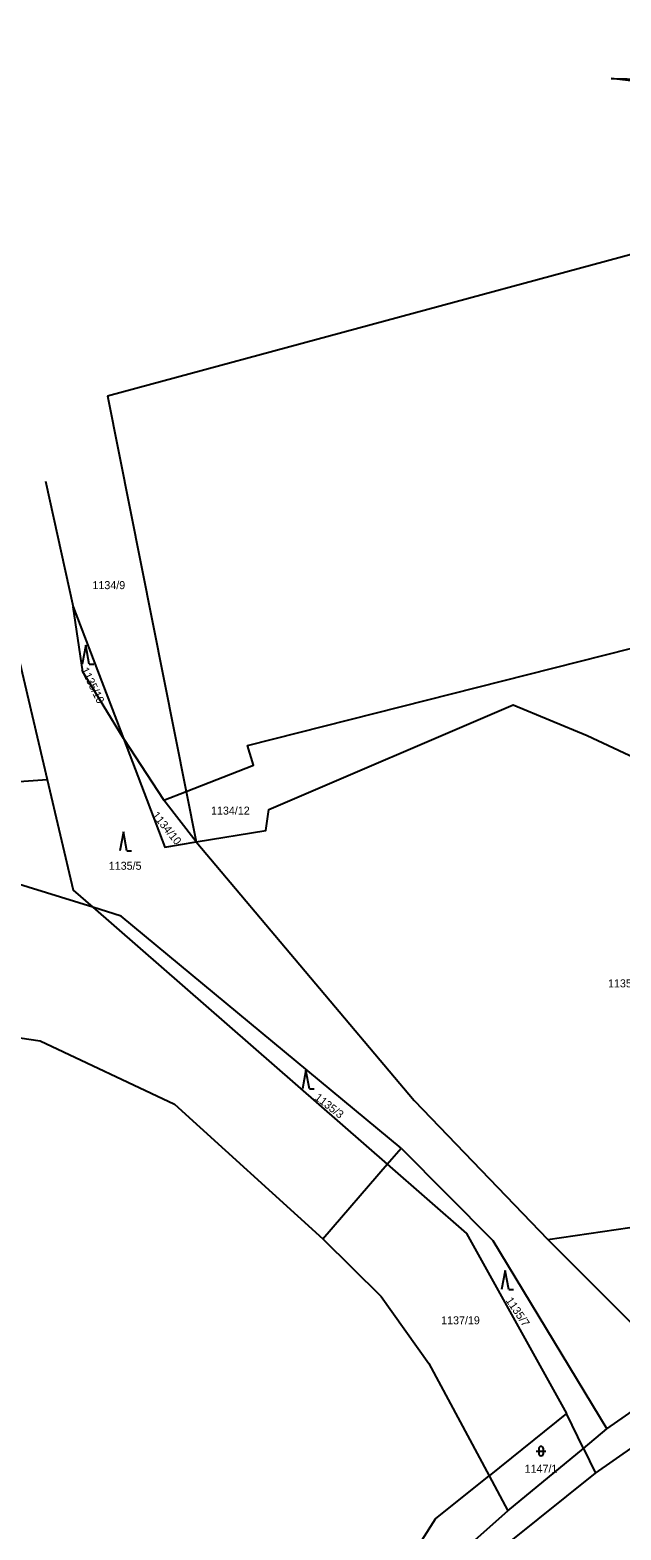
# Model space of a CAD drawing. Extents: x -794765 to -785424, y -1118958 to -1108731.
# Drawn here: x -787437.7 to -787312.1, y -1115964.7 to -1115646 of the extents above; entities that cross this region are included whole.
import ezdxf

# ---------------------------------------------------------------- set-up
doc = ezdxf.new("R2010")
doc.units = 0
for name, color, linetype in [('Level 66', 7, 'Continuous'), ('Level 75', 7, 'Continuous'), ('Level 76', 7, 'Continuous')]:
    doc.layers.add(name, color=color, linetype=linetype)

msp = doc.modelspace()

# ---------------------------------------------------------------- linework, layer by layer
at = {"layer": 'Level 66'}
for p, q in [((-787425.85, -1115776.71), (-787426.6, -1115780.71)), ((-787425.1, -1115780.71), (-787425.85, -1115776.71)), ((-787425.1, -1115780.71), (-787424.1, -1115780.71)), ((-787417.85, -1115816.37), (-787418.6, -1115820.37)), ((-787417.1, -1115820.37), (-787417.85, -1115816.37)), ((-787417.1, -1115820.37), (-787416.1, -1115820.37)), ((-787379.05, -1115866.99), (-787379.8, -1115870.99)), ((-787378.3, -1115870.99), (-787379.05, -1115866.99)), ((-787378.3, -1115870.99), (-787377.3, -1115870.99)), ((-787336.74, -1115909.57), (-787337.49, -1115913.57)), ((-787335.99, -1115913.57), (-787336.74, -1115909.57)), ((-787335.99, -1115913.57), (-787334.99, -1115913.57)), ((-787330.12, -1115947.93), (-787328.12, -1115947.93)), ((-787329.62, -1115947.43), (-787329.62, -1115948.43)), ((-787328.62, -1115948.43), (-787328.62, -1115947.43))]:
    msp.add_line(p, q, dxfattribs=at)
for centre, start, end in [((-787329.12, -1115947.43), 0, 180), ((-787329.12, -1115948.43), 180, 359.9879)]:
    msp.add_arc(centre, 0.5, start, end, dxfattribs=at)
at = {"layer": 'Level 75'}
for p, q in [((-787458.42, -1115701.57), (-787434.03, -1115805.23)), ((-787421.21, -1115723.73), (-787404.53, -1115807.78)), ((-787434.42, -1115741.83), (-787428.52, -1115768.57)), ((-787428.52, -1115768.57), (-787417.85, -1115796.55)), ((-787417.85, -1115796.55), (-787409.24, -1115809.61)), ((-787409.24, -1115809.61), (-787404.53, -1115807.78)), ((-787402.4, -1115818.5), (-787409.24, -1115809.61)), ((-787404.53, -1115807.78), (-787402.4, -1115818.5)), ((-787317.55, -1115952.64), (-787119.38, -1115813.08)), ((-787424.3, -1115832.4), (-787361.79, -1115887)), ((-787361.79, -1115887), (-787358.8, -1115883.55)), ((-787375.49, -1115902.81), (-787361.79, -1115887)), ((-787327.71, -1115902.99), (-787307.38, -1115900.03)), ((-787327.71, -1115902.99), (-787298.9, -1115931.82)), ((-787315.11, -1115943.23), (-787298.9, -1115931.82)), ((-787323.72, -1115939.91), (-787340.16, -1115953.15)), ((-787320.11, -1115947.35), (-787323.72, -1115939.91)), ((-787320.11, -1115947.35), (-787315.11, -1115943.23)), ((-787336.17, -1115960.59), (-787320.11, -1115947.35)), ((-787320.11, -1115947.35), (-787317.55, -1115952.64)), ((-787340.16, -1115953.15), (-787336.17, -1115960.59))]:
    msp.add_line(p, q, dxfattribs=at)
for points in [[(-787314.22, -1115656.33), (-787236.46, -1115657.96), (-787207.94, -1115655.34), (-787197.84, -1115648.69), (-787181.69, -1115646.01)], [(-787216.59, -1115660.25), (-787236.51, -1115660.06), (-787307.59, -1115657.06), (-787314.22, -1115656.33)], [(-787421.21, -1115723.73), (-787309.17, -1115693.4), (-787275.32, -1115708.53), (-787220.86, -1115736.4)], [(-787417.85, -1115796.55), (-787426.45, -1115782.38), (-787428.52, -1115768.57)], [(-787404.53, -1115807.78), (-787390.18, -1115802.19), (-787391.44, -1115798.03), (-787293.88, -1115773.33), (-787289.16, -1115795.37), (-787269.06, -1115809.66), (-787247.4, -1115822.4), (-787232.85, -1115824.7), (-787228.03, -1115822.3)], [(-787402.4, -1115818.5), (-787387.6, -1115816.07), (-787386.97, -1115811.59), (-787335.05, -1115789.4), (-787319.32, -1115795.93), (-787305.87, -1115802.19), (-787245.53, -1115837.12), (-787228.11, -1115826.95)], [(-787417.85, -1115796.55), (-787409.07, -1115819.59), (-787402.4, -1115818.5)], [(-787424.3, -1115832.4), (-787457.85, -1115822), (-787470.79, -1115807.85), (-787434.03, -1115805.23)], [(-787434.03, -1115805.23), (-787428.5, -1115828.73), (-787424.3, -1115832.4)], [(-787402.4, -1115818.5), (-787356.06, -1115873.47), (-787327.71, -1115902.99)], [(-787358.8, -1115883.55), (-787418.32, -1115834.25), (-787424.3, -1115832.4)], [(-787526.54, -1115841.82), (-787505.1, -1115844.07), (-787474.91, -1115854.97), (-787435.5, -1115860.78), (-787406.98, -1115874.21), (-787375.49, -1115902.81)], [(-787358.8, -1115883.55), (-787339.36, -1115903.22), (-787315.11, -1115943.23)], [(-787361.79, -1115887), (-787344.98, -1115901.68), (-787323.72, -1115939.91)], [(-787375.49, -1115902.81), (-787363.05, -1115915.08), (-787352.94, -1115929.34), (-787340.16, -1115953.15)], [(-787675.26, -1116206.73), (-787600.41, -1116172.62), (-787582, -1116160.25), (-787567.76, -1116147.56), (-787469.88, -1116043.22), (-787457.91, -1116032.96), (-787447.04, -1116026.95), (-787393.37, -1116002.51), (-787369.54, -1115990.64), (-787347.67, -1115976.77), (-787317.55, -1115952.64)], [(-787427.18, -1116007.54), (-787393.83, -1115984.83), (-787381.06, -1115990.45), (-787364.73, -1115983.07), (-787351.56, -1115962.32), (-787340.16, -1115953.15)], [(-787336.17, -1115960.59), (-787365.8, -1115986.97), (-787393.39, -1115999.54), (-787427.18, -1116007.54)]]:
    msp.add_lwpolyline(points, dxfattribs=at)

# ---------------------------------------------------------------- texts
at = {"layer": 'Level 76'}
for s, p in [('1134/9', (-787424.41, -1115764.8)), ('1134/12', (-787399.22, -1115812.7)), ('1135/5', (-787420.94, -1115824.42)), ('1135/2', (-787314.89, -1115849.41)), ('1137/19', (-787350.34, -1115920.99)), ('1147/1', (-787332.6, -1115952.52))]:
    msp.add_text(s, height=1.7, dxfattribs=at).set_placement(p)
for s, rotation, p in [('1135/10', 296, (-787426.91, -1115781.91)), ('1134/10', 309, (-787411.85, -1115812.9)), ('1135/3', 322, (-787377.35, -1115873.09)), ('1135/7', 304, (-787336.7, -1115915.92))]:
    msp.add_text(s, height=1.7, rotation=rotation, dxfattribs=at).set_placement(p)

doc.saveas('drawing.dxf')
